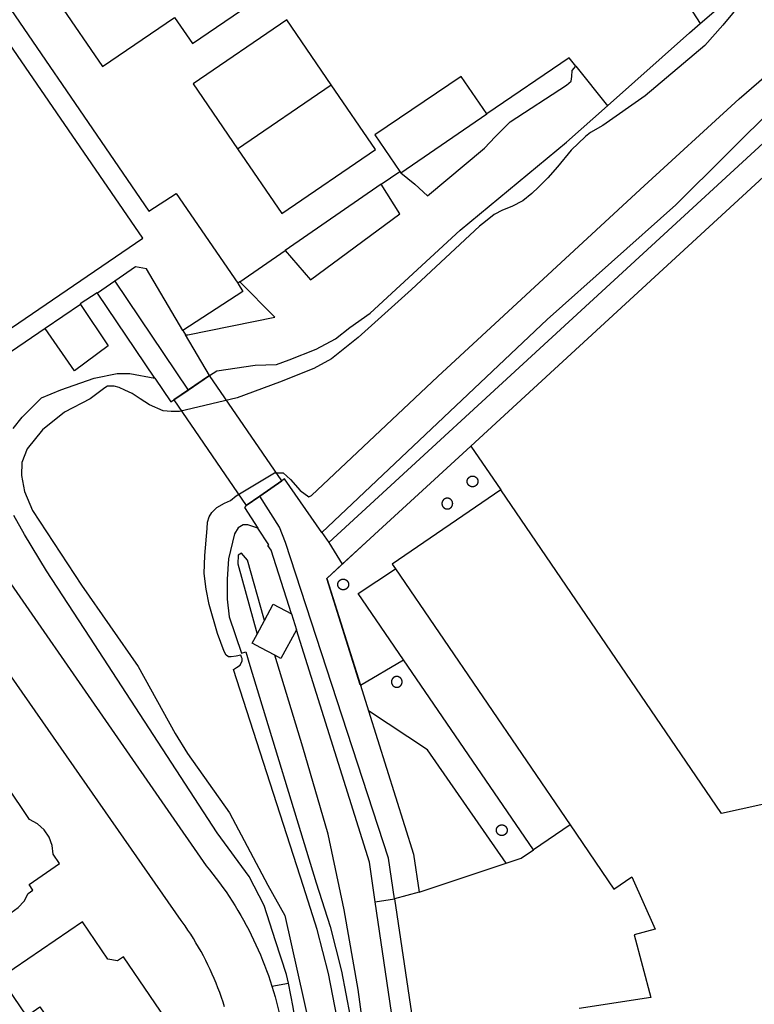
# Model space of a CAD drawing. Header units: metres. Extents: x 174423 to 274510, y 410991 to 462742.
# Tile 593 of 656: x 175056.366 to 175057.049, y 462724.851 to 462725.766. Entities that reach past the tile are written whole.
import ezdxf

# ---------------------------------------------------------------- set-up
doc = ezdxf.new("R2010")
doc.units = ezdxf.units.M
doc.layers.add('N-XX-AL-LIJN_0.20-G', color=7, linetype='Continuous', lineweight=25)

# ---------------------------------------------------------------- blocks, each defined once
blk = doc.blocks.new('Situatie')
at = {"lineweight": -3}
for p, q in [((0.83602, 12.11202), (0.8655, 12.07517)), ((0.52157, 12.03521), (0.6085, 12.09453)), ((0.65504, 12.00209), (0.67243, 12.01409)), ((0.52372, 11.91152), (0.56573, 11.9405)), ((0.4075, 11.91215), (0.39122, 11.90105)), ((0.4075, 11.91215), (0.47577, 11.81094)), ((0.37568, 11.89047), (0.3428, 11.86809)), ((0.4956, 11.82443), (0.47312, 11.8623)), ((0.73839, 11.7588), (0.61887, 11.64898)), ((0.52925, 11.5677), (0.53295, 11.55501)), ((0.63581, 11.53649), (0.6759, 11.56008)), ((0.64956, 11.33537), (0.66741, 11.33799)), ((0.69045, 11.34426), (0.66741, 11.33799)), ((0.55337, 11.25702), (0.56878, 11.25974))]:
    blk.add_line(p, q, dxfattribs=at)
for points in [[(0.09685, 12.4758), (0.17153, 12.36789), (0.20392, 12.32015), (0.2571, 12.24261), (0.26609, 12.2295), (0.43912, 11.97722), (0.46452, 11.99362), (0.52177, 11.91018)], [(-0.60802, 11.24212), (-0.52198, 11.29952), (-0.07468, 11.60552), (0.43352, 11.95202), (0.10952, 12.42422), (0.05878, 12.38914)], [(0.93792, 12.17252), (0.95168, 12.15171), (1.03502, 12.22315), (1.05201, 12.23156), (1.05529, 12.23115), (1.05856, 12.22951), (1.08279, 12.19277), (1.1008, 12.16546), (1.10305, 12.1626), (1.10449, 12.1583), (1.10449, 12.154), (1.10245, 12.14929), (1.09365, 12.13987), (1.02348, 12.07695), (0.92897, 11.98288), (0.80949, 11.87651), (0.59996, 11.67837), (0.60631, 11.66925), (1.07539, 12.10037), (1.13465, 12.15456), (1.13514, 12.15492), (1.06355, 12.25898), (1.01212, 12.22362)], [(0.99071, 12.17174), (0.97271, 12.15002), (0.95594, 12.13117), (0.90049, 12.08443), (0.861, 12.05676), (0.84974, 12.0504), (0.84504, 12.04651), (0.83174, 12.0338), (0.81906, 12.01843), (0.81006, 12.00798), (0.80126, 11.99938), (0.79513, 11.99343), (0.78674, 11.98687), (0.77651, 11.98134), (0.76791, 11.97805), (0.76013, 11.97416), (0.75195, 11.9676), (0.74642, 11.96329), (0.68321, 11.90447), (0.6337, 11.85959), (0.60873, 11.83991), (0.59257, 11.83089), (0.56043, 11.81816), (0.52113, 11.80359), (0.46771, 11.79085), (0.45992, 11.79084), (0.45235, 11.79145), (0.43965, 11.79717), (0.43104, 11.80269), (0.42346, 11.8076), (0.4167, 11.81067), (0.41158, 11.81332), (0.40687, 11.81455), (0.4038, 11.81454), (0.40053, 11.81454), (0.39807, 11.81311), (0.38457, 11.80286), (0.36062, 11.79035), (0.34037, 11.77395), (0.32584, 11.75612), (0.32094, 11.74342), (0.32075, 11.73134), (0.32342, 11.7166), (0.33081, 11.6988), (0.37632, 11.62963), (0.42922, 11.55412), (0.46346, 11.49171), (0.47495, 11.47309), (0.5141, 11.41784), (0.54958, 11.35071), (0.56558, 11.32267), (0.59506, 11.19084)], [(0.61399, 11.22713), (0.60603, 11.26854), (0.59565, 11.3094), (0.58289, 11.34959), (0.51787, 11.55122), (0.52041, 11.55298), (0.52389, 11.55523), (0.52573, 11.55912), (0.52573, 11.56138), (0.52532, 11.56261), (0.5245, 11.56445), (0.5204, 11.56362), (0.51549, 11.56301), (0.51324, 11.563), (0.51098, 11.56443), (0.50914, 11.56791), (0.50278, 11.5847), (0.49518, 11.61151), (0.4925, 11.62584), (0.49065, 11.64038), (0.49116, 11.65717), (0.49319, 11.68235), (0.49359, 11.68809), (0.49523, 11.693), (0.49768, 11.6971), (0.50239, 11.70161), (0.50934, 11.70571), (0.51498, 11.70831), (0.52037, 11.71268), (0.55578, 11.73398), (0.56395, 11.73398), (0.57075, 11.72762), (0.57982, 11.71763), (0.58793, 11.7118), (0.59042, 11.71274), (0.70785, 11.82341), (0.89565, 11.99721), (0.98772, 12.08144), (1.07447, 12.15645)], [(0.35616, 12.16987), (0.39612, 12.11152), (0.46292, 12.15712), (0.47972, 12.13292), (0.56212, 12.18932), (0.5645, 12.18441)], [(0.6085, 12.09453), (0.56722, 12.15482), (0.48042, 12.09552), (0.52157, 12.03521)], [(0.44451, 11.82206), (0.45941, 11.79997), (0.46234, 11.8018), (0.47577, 11.81094), (0.4956, 11.82443), (0.50219, 11.82884), (0.53782, 11.83389), (0.55768, 11.83472), (0.56956, 11.83883), (0.59473, 11.84888), (0.61254, 11.85852), (0.62583, 11.86898), (0.64466, 11.8823), (0.72833, 11.95936), (0.82736, 12.04114), (0.8655, 12.07517), (0.94152, 12.14301), (0.95168, 12.15171)], [(0.67322, 12.01292), (0.68631, 12.00215), (0.69822, 11.99152), (0.75122, 12.03582), (0.76112, 12.04612), (0.77492, 12.06032), (0.82732, 12.09432), (0.83152, 12.09782), (0.83222, 12.10222), (0.83262, 12.10782), (0.83602, 12.11202), (0.82982, 12.11962), (0.75322, 12.06752)], [(0.75322, 12.06752), (0.72932, 12.10222), (0.64922, 12.04812), (0.67243, 12.01409), (0.67322, 12.01292), (0.75322, 12.06752)], [(0.52157, 12.03521), (0.56272, 11.97492), (0.64972, 12.03432), (0.6085, 12.09453)], [(1.01832, 12.01603), (0.73839, 11.7588), (0.7662, 11.71806)], [(1.14398, 12.00736), (1.02258, 11.99376), (1.084, 11.44202), (0.9713, 11.41745), (0.7662, 11.71806), (0.66523, 11.64896), (0.66822, 11.64459), (0.83068, 11.40678), (0.87143, 11.34713), (0.88802, 11.35848), (0.90979, 11.30982), (0.89035, 11.30471), (0.90566, 11.24649), (0.83896, 11.23615)], [(0.6725, 11.97455), (0.65504, 12.00209), (0.56573, 11.9405), (0.58941, 11.91346), (0.6725, 11.97455)], [(0.47081, 11.86618), (0.43683, 11.92341), (0.42682, 11.92532), (0.4075, 11.91215)], [(0.52372, 11.91152), (0.52177, 11.91018), (0.52222, 11.90952), (0.52643, 11.90241), (0.47081, 11.86618), (0.47312, 11.8623), (0.47522, 11.86212), (0.55632, 11.87852), (0.52372, 11.91152)], [(0.56878, 11.25974), (0.56715, 11.26778), (0.55689, 11.2991), (0.54621, 11.33185), (0.53226, 11.35866), (0.50254, 11.39938), (0.38424, 11.58129), (0.34385, 11.64289), (0.32355, 11.67665), (0.3135, 11.69446)], [(0.31281, 11.77513), (0.3212, 11.78578), (0.33941, 11.80361), (0.35721, 11.811), (0.38833, 11.82208), (0.40962, 11.8264), (0.42149, 11.82621), (0.44451, 11.82206), (0.39122, 11.90105), (0.39099, 11.90139), (0.37527, 11.89109), (0.37568, 11.89047), (0.4014, 11.85186), (0.36991, 11.82874), (0.3428, 11.86809), (0.20932, 11.77722)], [(0.20918, 11.77713), (0.49244, 11.36883), (0.49549, 11.3651), (0.49868, 11.36107), (0.50181, 11.35699), (0.50488, 11.35286), (0.50789, 11.34869), (0.51083, 11.34447), (0.5137, 11.3402), (0.51651, 11.33589), (0.51925, 11.33154), (0.52192, 11.32714), (0.52452, 11.3227), (0.52705, 11.31823), (0.52951, 11.31371), (0.5319, 11.30916), (0.53423, 11.30457), (0.53648, 11.29994), (0.53865, 11.29528), (0.54076, 11.29059), (0.54279, 11.28586), (0.54475, 11.2811), (0.54663, 11.27632), (0.54844, 11.2715), (0.55017, 11.26666), (0.55183, 11.26179), (0.55337, 11.25702)], [(0.54224, 11.71231), (0.56273, 11.7264), (0.4956, 11.82443), (0.46234, 11.8018), (0.52968, 11.70367), (0.54224, 11.71231)], [(0.50948, 11.2376), (0.50806, 11.24205), (0.50657, 11.24647), (0.505, 11.25087), (0.50335, 11.25524), (0.50163, 11.25958), (0.49984, 11.2639), (0.49797, 11.26818), (0.49603, 11.27243), (0.49402, 11.27664), (0.49194, 11.28082), (0.48978, 11.28496), (0.48756, 11.28907), (0.48526, 11.29313), (0.4829, 11.29716), (0.48046, 11.30115), (0.47796, 11.30509), (0.47539, 11.30899), (0.47276, 11.31285), (0.47006, 11.31666), (0.46921, 11.31782), (0.16836, 11.7493)], [(0.59996, 11.67837), (0.56522, 11.72826), (0.56273, 11.7264), (0.54224, 11.71231), (0.52968, 11.70367), (0.52784, 11.70168), (0.54037, 11.68259), (0.5312, 11.68564), (0.5269, 11.68564), (0.52199, 11.68277), (0.51872, 11.67724), (0.513, 11.65409), (0.51179, 11.63526), (0.51181, 11.61662), (0.51387, 11.60004), (0.52516, 11.56647), (0.52925, 11.5677), (0.53295, 11.55501), (0.59475, 11.3529), (0.60768, 11.31219), (0.61819, 11.27079), (0.62626, 11.22884)], [(0.73989, 11.72098), (0.73981, 11.72098), (0.73972, 11.72099), (0.73963, 11.72099), (0.73954, 11.721), (0.73946, 11.72101), (0.73937, 11.72102), (0.73928, 11.72103), (0.7392, 11.72104), (0.73911, 11.72106), (0.73903, 11.72107), (0.73894, 11.72109), (0.73885, 11.72111), (0.73877, 11.72113), (0.73869, 11.72115), (0.7386, 11.72117), (0.73852, 11.7212), (0.73844, 11.72123), (0.73835, 11.72125), (0.73827, 11.72128), (0.73819, 11.72131), (0.73811, 11.72134), (0.73803, 11.72138), (0.73795, 11.72141), (0.73787, 11.72145), (0.73779, 11.72149), (0.73771, 11.72153), (0.73763, 11.72156), (0.73756, 11.72161), (0.73748, 11.72165), (0.73741, 11.72169), (0.73733, 11.72174), (0.73726, 11.72179), (0.73718, 11.72184), (0.73711, 11.72188), (0.73704, 11.72193), (0.73697, 11.72199), (0.7369, 11.72204), (0.73683, 11.72209), (0.73677, 11.72215), (0.7367, 11.72221), (0.73663, 11.72226), (0.73657, 11.72232), (0.73651, 11.72238), (0.73644, 11.72244), (0.73638, 11.72251), (0.73632, 11.72257), (0.73626, 11.72263), (0.73621, 11.7227), (0.73615, 11.72277), (0.73609, 11.72283), (0.73604, 11.7229), (0.73594, 11.72304), (0.73588, 11.72311), (0.73583, 11.72318), (0.73579, 11.72326), (0.73574, 11.72333), (0.73569, 11.7234), (0.73565, 11.72348), (0.73561, 11.72356), (0.73556, 11.72363), (0.73552, 11.72371), (0.73549, 11.72379), (0.73545, 11.72387), (0.73541, 11.72395), (0.73538, 11.72403), (0.73534, 11.72411), (0.73531, 11.72419), (0.73528, 11.72427), (0.73525, 11.72435), (0.73523, 11.72443), (0.7352, 11.72452), (0.73517, 11.7246), (0.73515, 11.72469), (0.73513, 11.72477), (0.73511, 11.72485), (0.73509, 11.72494), (0.73507, 11.72503), (0.73506, 11.72511), (0.73504, 11.7252), (0.73503, 11.72528), (0.73502, 11.72537), (0.73501, 11.72546), (0.735, 11.72554), (0.73499, 11.72563), (0.73499, 11.72572), (0.73498, 11.72581), (0.73498, 11.72615), (0.73499, 11.72624), (0.73499, 11.72633), (0.735, 11.72642), (0.73501, 11.7265), (0.73502, 11.72659), (0.73503, 11.72668), (0.73504, 11.72676), (0.73506, 11.72685), (0.73507, 11.72693), (0.73509, 11.72702), (0.73511, 11.7271), (0.73513, 11.72719), (0.73515, 11.72727), (0.73517, 11.72736), (0.7352, 11.72744), (0.73523, 11.72752), (0.73525, 11.72761), (0.73528, 11.72769), (0.73531, 11.72777), (0.73534, 11.72785), (0.73538, 11.72793), (0.73541, 11.72801), (0.73545, 11.72809), (0.73549, 11.72817), (0.73552, 11.72825), (0.73556, 11.72833), (0.73561, 11.7284), (0.73565, 11.72848), (0.73569, 11.72855), (0.73574, 11.72863), (0.73579, 11.7287), (0.73583, 11.72878), (0.73588, 11.72885), (0.73594, 11.72892), (0.73599, 11.72899), (0.73604, 11.72906), (0.73609, 11.72913), (0.73615, 11.72919), (0.73621, 11.72926), (0.73626, 11.72933), (0.73632, 11.72939), (0.73638, 11.72945), (0.73644, 11.72952), (0.73651, 11.72958), (0.73657, 11.72964), (0.73663, 11.7297), (0.7367, 11.72975), (0.73677, 11.72981), (0.73683, 11.72987), (0.7369, 11.72992), (0.73697, 11.72997), (0.73704, 11.73002), (0.73711, 11.73008), (0.73718, 11.73013), (0.73726, 11.73017), (0.73733, 11.73022), (0.73741, 11.73027), (0.73748, 11.73031), (0.73756, 11.73035), (0.73763, 11.73039), (0.73771, 11.73044), (0.73779, 11.73047), (0.73787, 11.73051), (0.73795, 11.73055), (0.73803, 11.73058), (0.73811, 11.73062), (0.73819, 11.73065), (0.73835, 11.73071), (0.73844, 11.73074), (0.73852, 11.73076), (0.7386, 11.73079), (0.73869, 11.73081), (0.73877, 11.73083), (0.73885, 11.73085), (0.73894, 11.73087), (0.73903, 11.73089), (0.73911, 11.7309), (0.7392, 11.73092), (0.73928, 11.73093), (0.73937, 11.73094), (0.73946, 11.73095), (0.73954, 11.73096), (0.73963, 11.73097), (0.73972, 11.73097), (0.73981, 11.73098), (0.73989, 11.73098), (0.73998, 11.73098), (0.74007, 11.73098), (0.74015, 11.73098), (0.74024, 11.73097), (0.74033, 11.73097), (0.74042, 11.73096), (0.7405, 11.73095), (0.74068, 11.73093), (0.74076, 11.73092), (0.74085, 11.7309), (0.74093, 11.73089), (0.74102, 11.73087), (0.74111, 11.73085), (0.74119, 11.73083), (0.74127, 11.73081), (0.74136, 11.73079), (0.74144, 11.73076), (0.74153, 11.73074), (0.74161, 11.73071), (0.74169, 11.73068), (0.74177, 11.73065), (0.74185, 11.73062), (0.74193, 11.73058), (0.74201, 11.73055), (0.74209, 11.73051), (0.74217, 11.73047), (0.74225, 11.73044), (0.74233, 11.73039), (0.7424, 11.73035), (0.74248, 11.73031), (0.74256, 11.73027), (0.74263, 11.73022), (0.7427, 11.73017), (0.74278, 11.73013), (0.74285, 11.73008), (0.74292, 11.73002), (0.74299, 11.72997), (0.74306, 11.72992), (0.74313, 11.72987), (0.74319, 11.72981), (0.74326, 11.72975), (0.74333, 11.7297), (0.74339, 11.72964), (0.74345, 11.72958), (0.74352, 11.72952), (0.74358, 11.72945), (0.74364, 11.72939), (0.7437, 11.72933), (0.74375, 11.72926), (0.74381, 11.72919), (0.74387, 11.72913), (0.74392, 11.72906), (0.74397, 11.72899), (0.74403, 11.72892), (0.74408, 11.72885), (0.74412, 11.72878), (0.74417, 11.7287), (0.74422, 11.72863), (0.74427, 11.72855), (0.74431, 11.72848), (0.74435, 11.7284), (0.7444, 11.72833), (0.74444, 11.72825), (0.74447, 11.72817), (0.74451, 11.72809), (0.74455, 11.72801), (0.74458, 11.72793), (0.74462, 11.72785), (0.74465, 11.72777), (0.74468, 11.72769), (0.74471, 11.72761), (0.74473, 11.72752), (0.74476, 11.72744), (0.74479, 11.72736), (0.74481, 11.72727), (0.74483, 11.72719), (0.74485, 11.7271), (0.74487, 11.72702), (0.74489, 11.72693), (0.7449, 11.72685), (0.74492, 11.72676), (0.74493, 11.72668), (0.74494, 11.72659), (0.74495, 11.7265), (0.74496, 11.72642), (0.74497, 11.72633), (0.74497, 11.72624), (0.74498, 11.72615), (0.74498, 11.72581), (0.74497, 11.72572), (0.74497, 11.72563), (0.74496, 11.72554), (0.74495, 11.72546), (0.74493, 11.72528), (0.74492, 11.7252), (0.7449, 11.72511), (0.74489, 11.72503), (0.74487, 11.72494), (0.74485, 11.72485), (0.74483, 11.72477), (0.74481, 11.72469), (0.74479, 11.7246), (0.74476, 11.72452), (0.74473, 11.72443), (0.74471, 11.72435), (0.74468, 11.72427), (0.74465, 11.72419), (0.74462, 11.72411), (0.74458, 11.72403), (0.74455, 11.72395), (0.74451, 11.72387), (0.74447, 11.72379), (0.74444, 11.72371), (0.7444, 11.72363), (0.74435, 11.72356), (0.74431, 11.72348), (0.74427, 11.7234), (0.74422, 11.72333), (0.74417, 11.72326), (0.74412, 11.72318), (0.74408, 11.72311), (0.74403, 11.72304), (0.74397, 11.72297), (0.74392, 11.7229), (0.74387, 11.72283), (0.74381, 11.72277), (0.74375, 11.7227), (0.7437, 11.72263), (0.74358, 11.72251), (0.74352, 11.72244), (0.74345, 11.72238), (0.74339, 11.72232), (0.74333, 11.72226), (0.74326, 11.72221), (0.74319, 11.72215), (0.74313, 11.72209), (0.74306, 11.72204), (0.74299, 11.72199), (0.74292, 11.72193), (0.74285, 11.72188), (0.74278, 11.72184), (0.7427, 11.72179), (0.74256, 11.72169), (0.74248, 11.72165), (0.7424, 11.72161), (0.74233, 11.72156), (0.74225, 11.72153), (0.74217, 11.72149), (0.74209, 11.72145), (0.74201, 11.72141), (0.74193, 11.72138), (0.74185, 11.72134), (0.74177, 11.72131), (0.74169, 11.72128), (0.74161, 11.72125), (0.74153, 11.72123), (0.74144, 11.7212), (0.74136, 11.72117), (0.74127, 11.72115), (0.74119, 11.72113), (0.74111, 11.72111), (0.74102, 11.72109), (0.74093, 11.72107), (0.74085, 11.72106), (0.74076, 11.72104), (0.74068, 11.72103), (0.74059, 11.72102), (0.7405, 11.72101), (0.74042, 11.721), (0.74033, 11.72099), (0.74024, 11.72099), (0.74015, 11.72098), (0.74007, 11.72098), (0.73998, 11.72098), (0.73989, 11.72098)], [(0.66741, 11.33799), (0.66177, 11.37589), (0.56611, 11.66927), (0.56054, 11.68349), (0.54224, 11.71231), (0.54224, 11.71231)], [(0.71668, 11.71038), (0.7166, 11.71038), (0.71651, 11.71038), (0.71642, 11.71038), (0.71634, 11.71038), (0.71625, 11.71037), (0.71616, 11.71037), (0.71607, 11.71036), (0.71599, 11.71035), (0.7159, 11.71034), (0.71581, 11.71033), (0.71573, 11.71032), (0.71564, 11.7103), (0.71556, 11.71029), (0.71547, 11.71027), (0.71539, 11.71025), (0.7153, 11.71023), (0.71522, 11.71021), (0.71513, 11.71019), (0.71505, 11.71016), (0.71497, 11.71013), (0.71488, 11.71011), (0.7148, 11.71008), (0.71472, 11.71005), (0.71464, 11.71002), (0.71456, 11.70998), (0.71448, 11.70995), (0.7144, 11.70991), (0.71432, 11.70987), (0.71424, 11.70984), (0.71416, 11.7098), (0.71409, 11.70975), (0.71401, 11.70971), (0.71394, 11.70967), (0.71386, 11.70962), (0.71379, 11.70957), (0.71371, 11.70952), (0.71364, 11.70948), (0.71357, 11.70943), (0.7135, 11.70937), (0.71343, 11.70932), (0.71336, 11.70927), (0.7133, 11.70921), (0.71323, 11.70915), (0.71316, 11.7091), (0.7131, 11.70904), (0.71304, 11.70898), (0.71297, 11.70892), (0.71291, 11.70885), (0.71285, 11.70879), (0.71279, 11.70873), (0.71274, 11.70866), (0.71268, 11.70859), (0.71262, 11.70853), (0.71257, 11.70846), (0.71252, 11.70839), (0.71247, 11.70832), (0.71241, 11.70825), (0.71236, 11.70818), (0.71232, 11.7081), (0.71227, 11.70803), (0.71222, 11.70796), (0.71218, 11.70788), (0.71214, 11.7078), (0.7121, 11.70773), (0.71206, 11.70765), (0.71202, 11.70757), (0.71198, 11.70749), (0.71194, 11.70741), (0.71191, 11.70733), (0.71187, 11.70725), (0.71184, 11.70717), (0.71181, 11.70709), (0.71178, 11.70701), (0.71175, 11.70693), (0.71173, 11.70684), (0.7117, 11.70676), (0.71168, 11.70667), (0.71166, 11.70659), (0.71164, 11.70651), (0.71162, 11.70642), (0.7116, 11.70633), (0.71159, 11.70625), (0.71157, 11.70616), (0.71156, 11.70608), (0.71155, 11.70599), (0.71154, 11.7059), (0.71153, 11.70582), (0.71152, 11.70573), (0.71152, 11.70564), (0.71151, 11.70555), (0.71151, 11.70538), (0.71151, 11.70521), (0.71152, 11.70512), (0.71152, 11.70503), (0.71153, 11.70494), (0.71154, 11.70486), (0.71155, 11.70477), (0.71156, 11.70468), (0.71157, 11.7046), (0.71159, 11.70451), (0.7116, 11.70443), (0.71162, 11.70434), (0.71164, 11.70425), (0.71166, 11.70417), (0.71168, 11.70409), (0.7117, 11.704), (0.71173, 11.70392), (0.71175, 11.70384), (0.71178, 11.70375), (0.71184, 11.70359), (0.71187, 11.70351), (0.71191, 11.70343), (0.71194, 11.70335), (0.71198, 11.70327), (0.71202, 11.70319), (0.71206, 11.70311), (0.7121, 11.70303), (0.71214, 11.70296), (0.71218, 11.70288), (0.71222, 11.70281), (0.71227, 11.70273), (0.71232, 11.70266), (0.71236, 11.70258), (0.71241, 11.70251), (0.71247, 11.70244), (0.71252, 11.70237), (0.71257, 11.7023), (0.71262, 11.70223), (0.71268, 11.70217), (0.71274, 11.7021), (0.71279, 11.70203), (0.71285, 11.70197), (0.71291, 11.70191), (0.71297, 11.70184), (0.71304, 11.70178), (0.7131, 11.70172), (0.71316, 11.70166), (0.71323, 11.70161), (0.7133, 11.70155), (0.71336, 11.70149), (0.71343, 11.70144), (0.7135, 11.70139), (0.71357, 11.70134), (0.71364, 11.70128), (0.71371, 11.70123), (0.71379, 11.70119), (0.71386, 11.70114), (0.71394, 11.70109), (0.71401, 11.70105), (0.71409, 11.70101), (0.71416, 11.70096), (0.71424, 11.70092), (0.71432, 11.70089), (0.7144, 11.70085), (0.71448, 11.70081), (0.71456, 11.70078), (0.71464, 11.70074), (0.7148, 11.70068), (0.71488, 11.70065), (0.71497, 11.70063), (0.71505, 11.7006), (0.71513, 11.70057), (0.71522, 11.70055), (0.7153, 11.70053), (0.71539, 11.70051), (0.71547, 11.70049), (0.71556, 11.70047), (0.71564, 11.70046), (0.71573, 11.70044), (0.71581, 11.70043), (0.7159, 11.70042), (0.71599, 11.70041), (0.71607, 11.7004), (0.71616, 11.70039), (0.71625, 11.70039), (0.71634, 11.70038), (0.71642, 11.70038), (0.71651, 11.70038), (0.7166, 11.70038), (0.71668, 11.70038), (0.71677, 11.70039), (0.71686, 11.70039), (0.71695, 11.7004), (0.71703, 11.70041), (0.71712, 11.70042), (0.71721, 11.70043), (0.71729, 11.70044), (0.71738, 11.70046), (0.71746, 11.70047), (0.71755, 11.70049), (0.71763, 11.70051), (0.71772, 11.70053), (0.7178, 11.70055), (0.71789, 11.70057), (0.71797, 11.7006), (0.71806, 11.70063), (0.71814, 11.70065), (0.71822, 11.70068), (0.7183, 11.70071), (0.71838, 11.70074), (0.71846, 11.70078), (0.71854, 11.70081), (0.71862, 11.70085), (0.7187, 11.70089), (0.71878, 11.70092), (0.71886, 11.70096), (0.71893, 11.70101), (0.71901, 11.70105), (0.71909, 11.70109), (0.71916, 11.70114), (0.71923, 11.70119), (0.71931, 11.70123), (0.71938, 11.70128), (0.71945, 11.70134), (0.71959, 11.70144), (0.71966, 11.70149), (0.71972, 11.70155), (0.71979, 11.70161), (0.71986, 11.70166), (0.71992, 11.70172), (0.71998, 11.70178), (0.72005, 11.70184), (0.72011, 11.70191), (0.72017, 11.70197), (0.72023, 11.70203), (0.72028, 11.7021), (0.72034, 11.70217), (0.7204, 11.70223), (0.72045, 11.7023), (0.7205, 11.70237), (0.72056, 11.70244), (0.72061, 11.70251), (0.72065, 11.70258), (0.7207, 11.70266), (0.72075, 11.70273), (0.7208, 11.70281), (0.72084, 11.70288), (0.72088, 11.70296), (0.72092, 11.70303), (0.72096, 11.70311), (0.721, 11.70319), (0.72104, 11.70327), (0.72108, 11.70335), (0.72111, 11.70343), (0.72115, 11.70351), (0.72118, 11.70359), (0.72121, 11.70367), (0.72124, 11.70375), (0.72127, 11.70384), (0.72129, 11.70392), (0.72132, 11.704), (0.72134, 11.70409), (0.72136, 11.70417), (0.72138, 11.70425), (0.7214, 11.70434), (0.72142, 11.70443), (0.72143, 11.70451), (0.72145, 11.7046), (0.72146, 11.70468), (0.72148, 11.70486), (0.72149, 11.70494), (0.7215, 11.70503), (0.7215, 11.70512), (0.72151, 11.70521), (0.72151, 11.70555), (0.7215, 11.70564), (0.7215, 11.70573), (0.72149, 11.70582), (0.72148, 11.7059), (0.72147, 11.70599), (0.72146, 11.70608), (0.72145, 11.70616), (0.72143, 11.70625), (0.72142, 11.70633), (0.7214, 11.70642), (0.72138, 11.70651), (0.72136, 11.70659), (0.72134, 11.70667), (0.72132, 11.70676), (0.72129, 11.70684), (0.72127, 11.70693), (0.72124, 11.70701), (0.72121, 11.70709), (0.72118, 11.70717), (0.72115, 11.70725), (0.72111, 11.70733), (0.72108, 11.70741), (0.72104, 11.70749), (0.721, 11.70757), (0.72096, 11.70765), (0.72092, 11.70773), (0.72088, 11.7078), (0.72084, 11.70788), (0.7208, 11.70796), (0.72075, 11.70803), (0.7207, 11.7081), (0.72065, 11.70818), (0.72061, 11.70825), (0.72056, 11.70832), (0.7205, 11.70839), (0.72045, 11.70846), (0.7204, 11.70853), (0.72034, 11.70859), (0.72028, 11.70866), (0.72023, 11.70873), (0.72017, 11.70879), (0.72011, 11.70885), (0.72005, 11.70892), (0.71998, 11.70898), (0.71992, 11.70904), (0.71986, 11.7091), (0.71979, 11.70915), (0.71972, 11.70921), (0.71966, 11.70927), (0.71959, 11.70932), (0.71952, 11.70937), (0.71945, 11.70943), (0.71938, 11.70948), (0.71931, 11.70952), (0.71923, 11.70957), (0.71916, 11.70962), (0.71909, 11.70967), (0.71901, 11.70971), (0.71893, 11.70975), (0.71886, 11.7098), (0.71878, 11.70984), (0.7187, 11.70987), (0.71862, 11.70991), (0.71854, 11.70995), (0.71846, 11.70998), (0.71838, 11.71002), (0.7183, 11.71005), (0.71822, 11.71008), (0.71814, 11.71011), (0.71806, 11.71013), (0.71797, 11.71016), (0.71789, 11.71019), (0.7178, 11.71021), (0.71772, 11.71023), (0.71763, 11.71025), (0.71755, 11.71027), (0.71746, 11.71029), (0.71738, 11.7103), (0.71729, 11.71032), (0.71721, 11.71033), (0.71712, 11.71034), (0.71703, 11.71035), (0.71695, 11.71036), (0.71686, 11.71037), (0.71677, 11.71037), (0.71668, 11.71038)], [(0.57158, 11.6028), (0.5529, 11.66216), (0.54974, 11.66628), (0.55066, 11.66693), (0.54037, 11.68259)], [(0.63562, 11.53695), (0.60463, 11.63589), (0.64895, 11.67662)], [(0.60631, 11.66925), (0.60638, 11.66913), (0.61887, 11.64898)], [(0.53971, 11.58411), (0.54646, 11.59678), (0.54584, 11.59882), (0.53083, 11.65266), (0.52524, 11.65923), (0.52226, 11.65738), (0.52172, 11.64926), (0.53971, 11.58411)], [(0.61887, 11.64898), (0.60463, 11.63589), (0.63581, 11.53649), (0.64325, 11.51275)], [(0.83068, 11.40678), (0.79655, 11.3836), (0.6759, 11.56008), (0.63362, 11.62193), (0.66822, 11.64459)], [(0.61991, 11.63521), (0.62, 11.6352), (0.62009, 11.6352), (0.62018, 11.63519), (0.62026, 11.63518), (0.62035, 11.63517), (0.62044, 11.63516), (0.62052, 11.63515), (0.62061, 11.63513), (0.62069, 11.63512), (0.62078, 11.6351), (0.62087, 11.63508), (0.62095, 11.63506), (0.62103, 11.63504), (0.62112, 11.63502), (0.6212, 11.63499), (0.62129, 11.63496), (0.62137, 11.63494), (0.62145, 11.63491), (0.62153, 11.63488), (0.62161, 11.63485), (0.62169, 11.63481), (0.62177, 11.63478), (0.62185, 11.63474), (0.62193, 11.6347), (0.62201, 11.63467), (0.62209, 11.63463), (0.62216, 11.63458), (0.62224, 11.63454), (0.62232, 11.6345), (0.62239, 11.63445), (0.62246, 11.6344), (0.62254, 11.63436), (0.62261, 11.63431), (0.62268, 11.63425), (0.62275, 11.6342), (0.62282, 11.63415), (0.62289, 11.6341), (0.62295, 11.63404), (0.62302, 11.63398), (0.62309, 11.63393), (0.62315, 11.63387), (0.62321, 11.63381), (0.62328, 11.63375), (0.62334, 11.63368), (0.6234, 11.63362), (0.62346, 11.63356), (0.62351, 11.63349), (0.62357, 11.63342), (0.62363, 11.63336), (0.62368, 11.63329), (0.62373, 11.63322), (0.62379, 11.63315), (0.62384, 11.63308), (0.62388, 11.63301), (0.62393, 11.63293), (0.62398, 11.63286), (0.62403, 11.63278), (0.62407, 11.63271), (0.62411, 11.63263), (0.62416, 11.63256), (0.6242, 11.63248), (0.62423, 11.6324), (0.62427, 11.63232), (0.62431, 11.63224), (0.62434, 11.63216), (0.62438, 11.63208), (0.62441, 11.632), (0.62444, 11.63192), (0.62447, 11.63184), (0.62449, 11.63175), (0.62455, 11.63159), (0.62457, 11.6315), (0.62459, 11.63142), (0.62461, 11.63134), (0.62463, 11.63125), (0.62465, 11.63116), (0.62466, 11.63108), (0.62468, 11.63099), (0.62469, 11.63091), (0.6247, 11.63082), (0.62471, 11.63073), (0.62472, 11.63065), (0.62473, 11.63056), (0.62473, 11.63047), (0.62474, 11.63038), (0.62474, 11.63004), (0.62473, 11.62995), (0.62473, 11.62986), (0.62472, 11.62977), (0.62471, 11.62969), (0.6247, 11.6296), (0.62469, 11.62951), (0.62468, 11.62943), (0.62466, 11.62934), (0.62465, 11.62926), (0.62463, 11.62917), (0.62461, 11.62908), (0.62459, 11.629), (0.62457, 11.62892), (0.62455, 11.62883), (0.62452, 11.62875), (0.62449, 11.62866), (0.62447, 11.62858), (0.62441, 11.62842), (0.62438, 11.62834), (0.62434, 11.62826), (0.62431, 11.62818), (0.62427, 11.6281), (0.62423, 11.62802), (0.6242, 11.62794), (0.62416, 11.62786), (0.62411, 11.62779), (0.62407, 11.62771), (0.62403, 11.62763), (0.62398, 11.62756), (0.62393, 11.62749), (0.62388, 11.62741), (0.62384, 11.62734), (0.62379, 11.62727), (0.62373, 11.6272), (0.62363, 11.62706), (0.62357, 11.627), (0.62351, 11.62693), (0.62346, 11.62686), (0.6234, 11.6268), (0.62334, 11.62674), (0.62328, 11.62667), (0.62321, 11.62661), (0.62315, 11.62655), (0.62309, 11.62649), (0.62302, 11.62644), (0.62295, 11.62638), (0.62289, 11.62632), (0.62282, 11.62627), (0.62275, 11.62622), (0.62268, 11.62616), (0.62261, 11.62611), (0.62254, 11.62607), (0.62246, 11.62602), (0.62239, 11.62597), (0.62232, 11.62592), (0.62224, 11.62588), (0.62216, 11.62584), (0.62209, 11.62579), (0.62201, 11.62575), (0.62193, 11.62572), (0.62185, 11.62568), (0.62177, 11.62564), (0.62169, 11.62561), (0.62161, 11.62557), (0.62153, 11.62554), (0.62145, 11.62551), (0.62137, 11.62548), (0.62129, 11.62546), (0.6212, 11.62543), (0.62112, 11.6254), (0.62103, 11.62538), (0.62095, 11.62536), (0.62087, 11.62534), (0.62078, 11.62532), (0.62069, 11.6253), (0.62061, 11.62529), (0.62052, 11.62527), (0.62044, 11.62526), (0.62035, 11.62525), (0.62026, 11.62524), (0.62018, 11.62523), (0.62009, 11.62522), (0.62, 11.62522), (0.61991, 11.62521), (0.61983, 11.62521), (0.61974, 11.62521), (0.61965, 11.62521), (0.61957, 11.62521), (0.61948, 11.62522), (0.61939, 11.62522), (0.6193, 11.62523), (0.61922, 11.62524), (0.61913, 11.62525), (0.61904, 11.62526), (0.61896, 11.62527), (0.61887, 11.62529), (0.61879, 11.6253), (0.6187, 11.62532), (0.61861, 11.62534), (0.61853, 11.62536), (0.61845, 11.62538), (0.61836, 11.6254), (0.61828, 11.62543), (0.6182, 11.62546), (0.61811, 11.62548), (0.61803, 11.62551), (0.61795, 11.62554), (0.61787, 11.62557), (0.61779, 11.62561), (0.61771, 11.62564), (0.61763, 11.62568), (0.61755, 11.62572), (0.61747, 11.62575), (0.61739, 11.62579), (0.61732, 11.62584), (0.61724, 11.62588), (0.61717, 11.62592), (0.61709, 11.62597), (0.61702, 11.62602), (0.61694, 11.62607), (0.61687, 11.62611), (0.6168, 11.62616), (0.61673, 11.62622), (0.61666, 11.62627), (0.61659, 11.62632), (0.61653, 11.62638), (0.61646, 11.62644), (0.61639, 11.62649), (0.61633, 11.62655), (0.61627, 11.62661), (0.6162, 11.62667), (0.61614, 11.62674), (0.61608, 11.6268), (0.61602, 11.62686), (0.61597, 11.62693), (0.61591, 11.627), (0.61585, 11.62706), (0.6158, 11.62713), (0.61575, 11.6272), (0.6157, 11.62727), (0.61564, 11.62734), (0.61559, 11.62741), (0.61555, 11.62749), (0.6155, 11.62756), (0.61545, 11.62763), (0.61541, 11.62771), (0.61537, 11.62779), (0.61532, 11.62786), (0.61528, 11.62794), (0.61525, 11.62802), (0.61521, 11.6281), (0.61517, 11.62818), (0.61514, 11.62826), (0.6151, 11.62834), (0.61507, 11.62842), (0.61504, 11.6285), (0.61501, 11.62858), (0.61499, 11.62866), (0.61496, 11.62875), (0.61493, 11.62883), (0.61491, 11.62892), (0.61489, 11.629), (0.61487, 11.62908), (0.61485, 11.62917), (0.61483, 11.62926), (0.61482, 11.62934), (0.6148, 11.62943), (0.61479, 11.62951), (0.61478, 11.6296), (0.61477, 11.62969), (0.61476, 11.62977), (0.61475, 11.62986), (0.61475, 11.62995), (0.61474, 11.63004), (0.61474, 11.63038), (0.61475, 11.63047), (0.61475, 11.63056), (0.61476, 11.63065), (0.61477, 11.63073), (0.61478, 11.63082), (0.61479, 11.63091), (0.6148, 11.63099), (0.61482, 11.63108), (0.61483, 11.63116), (0.61485, 11.63125), (0.61487, 11.63134), (0.61489, 11.63142), (0.61491, 11.6315), (0.61493, 11.63159), (0.61499, 11.63175), (0.61501, 11.63184), (0.61504, 11.63192), (0.61507, 11.632), (0.6151, 11.63208), (0.61514, 11.63216), (0.61517, 11.63224), (0.61521, 11.63232), (0.61525, 11.6324), (0.61528, 11.63248), (0.61532, 11.63256), (0.61537, 11.63263), (0.61541, 11.63271), (0.61545, 11.63278), (0.6155, 11.63286), (0.61555, 11.63293), (0.61559, 11.63301), (0.61564, 11.63308), (0.6157, 11.63315), (0.61575, 11.63322), (0.6158, 11.63329), (0.61585, 11.63336), (0.61591, 11.63342), (0.61597, 11.63349), (0.61602, 11.63356), (0.61608, 11.63362), (0.61614, 11.63368), (0.6162, 11.63375), (0.61627, 11.63381), (0.61633, 11.63387), (0.61639, 11.63393), (0.61646, 11.63398), (0.61653, 11.63404), (0.61659, 11.6341), (0.61666, 11.63415), (0.61673, 11.6342), (0.6168, 11.63425), (0.61687, 11.63431), (0.61694, 11.63436), (0.61702, 11.6344), (0.61709, 11.63445), (0.61717, 11.6345), (0.61724, 11.63454), (0.61732, 11.63458), (0.61739, 11.63463), (0.61747, 11.63467), (0.61755, 11.6347), (0.61763, 11.63474), (0.61771, 11.63478), (0.61779, 11.63481), (0.61787, 11.63485), (0.61795, 11.63488), (0.61803, 11.63491), (0.61811, 11.63494), (0.6182, 11.63496), (0.61828, 11.63499), (0.61836, 11.63502), (0.61845, 11.63504), (0.61853, 11.63506), (0.61861, 11.63508), (0.6187, 11.6351), (0.61879, 11.63512), (0.61887, 11.63513), (0.61896, 11.63515), (0.61904, 11.63516), (0.61922, 11.63518), (0.6193, 11.63519), (0.61939, 11.6352), (0.61948, 11.6352), (0.61957, 11.63521), (0.61965, 11.63521), (0.61974, 11.63521), (0.61983, 11.63521), (0.61991, 11.63521)], [(0.54646, 11.59678), (0.55453, 11.61193), (0.57158, 11.6028), (0.57618, 11.58817), (0.56192, 11.56152), (0.55627, 11.56449), (0.54324, 11.57134), (0.53516, 11.57558), (0.53971, 11.58411)], [(0.64956, 11.33537), (0.64415, 11.37218), (0.57618, 11.58817)], [(0.69938, 10.65314), (0.68209, 10.80926), (0.67478, 10.89929), (0.66674, 10.98147), (0.65575, 11.08197), (0.6461, 11.16187), (0.63377, 11.25387), (0.62063, 11.32774), (0.60562, 11.3982), (0.5823, 11.47886), (0.55627, 11.56449)], [(0.66983, 11.54466), (0.66974, 11.54467), (0.66966, 11.54467), (0.66957, 11.54467), (0.66948, 11.54467), (0.6694, 11.54467), (0.66931, 11.54466), (0.66922, 11.54466), (0.66913, 11.54465), (0.66905, 11.54464), (0.66896, 11.54463), (0.66887, 11.54462), (0.66879, 11.54461), (0.6687, 11.54459), (0.66862, 11.54458), (0.66853, 11.54456), (0.66844, 11.54454), (0.66836, 11.54452), (0.66828, 11.5445), (0.66819, 11.54448), (0.66811, 11.54445), (0.66802, 11.54443), (0.66794, 11.5444), (0.66786, 11.54437), (0.66778, 11.54434), (0.6677, 11.54431), (0.66762, 11.54427), (0.66754, 11.54424), (0.66746, 11.5442), (0.66738, 11.54416), (0.6673, 11.54412), (0.66722, 11.54408), (0.66715, 11.54404), (0.66707, 11.544), (0.66699, 11.54396), (0.66692, 11.54391), (0.66685, 11.54386), (0.66677, 11.54381), (0.6667, 11.54377), (0.66663, 11.54371), (0.66656, 11.54366), (0.66649, 11.54361), (0.66642, 11.54356), (0.66636, 11.5435), (0.66629, 11.54344), (0.66622, 11.54339), (0.66616, 11.54333), (0.6661, 11.54327), (0.66603, 11.54321), (0.66597, 11.54314), (0.66591, 11.54308), (0.66585, 11.54302), (0.6658, 11.54295), (0.66574, 11.54288), (0.66568, 11.54282), (0.66563, 11.54275), (0.66558, 11.54268), (0.66552, 11.54261), (0.66547, 11.54254), (0.66543, 11.54247), (0.66538, 11.54239), (0.66533, 11.54232), (0.66528, 11.54224), (0.66524, 11.54217), (0.6652, 11.54209), (0.66515, 11.54202), (0.66512, 11.54194), (0.66508, 11.54186), (0.66504, 11.54178), (0.665, 11.5417), (0.66497, 11.54162), (0.66493, 11.54154), (0.6649, 11.54146), (0.66487, 11.54138), (0.66484, 11.5413), (0.66482, 11.54121), (0.66479, 11.54113), (0.66476, 11.54105), (0.66474, 11.54096), (0.66472, 11.54088), (0.6647, 11.54079), (0.66468, 11.54071), (0.66466, 11.54062), (0.66465, 11.54054), (0.66463, 11.54045), (0.66462, 11.54037), (0.66461, 11.54028), (0.6646, 11.54019), (0.66459, 11.54011), (0.66458, 11.54002), (0.66458, 11.53993), (0.66457, 11.53984), (0.66457, 11.5395), (0.66458, 11.53941), (0.66458, 11.53932), (0.66459, 11.53923), (0.6646, 11.53915), (0.66461, 11.53906), (0.66462, 11.53897), (0.66463, 11.53889), (0.66465, 11.5388), (0.66466, 11.53872), (0.66468, 11.53863), (0.6647, 11.53855), (0.66472, 11.53846), (0.66474, 11.53838), (0.66476, 11.53829), (0.66479, 11.53821), (0.66482, 11.53813), (0.66484, 11.53804), (0.66487, 11.53796), (0.6649, 11.53788), (0.66493, 11.5378), (0.66497, 11.53772), (0.665, 11.53764), (0.66504, 11.53756), (0.66508, 11.53748), (0.66512, 11.5374), (0.66515, 11.53732), (0.6652, 11.53725), (0.66524, 11.53717), (0.66528, 11.5371), (0.66533, 11.53702), (0.66538, 11.53695), (0.66543, 11.53687), (0.66547, 11.5368), (0.66552, 11.53673), (0.66558, 11.53666), (0.66563, 11.53659), (0.66568, 11.53652), (0.66574, 11.53646), (0.6658, 11.53639), (0.66585, 11.53632), (0.66591, 11.53626), (0.66597, 11.5362), (0.66603, 11.53613), (0.6661, 11.53607), (0.66616, 11.53601), (0.66622, 11.53595), (0.66629, 11.5359), (0.66636, 11.53584), (0.66642, 11.53578), (0.66649, 11.53573), (0.66656, 11.53568), (0.66663, 11.53563), (0.6667, 11.53557), (0.66677, 11.53553), (0.66685, 11.53548), (0.66692, 11.53543), (0.66699, 11.53538), (0.66707, 11.53534), (0.66715, 11.5353), (0.66722, 11.53526), (0.6673, 11.53522), (0.66746, 11.53514), (0.66754, 11.5351), (0.66762, 11.53507), (0.6677, 11.53503), (0.66778, 11.535), (0.66786, 11.53497), (0.66794, 11.53494), (0.66802, 11.53491), (0.66811, 11.53489), (0.66819, 11.53486), (0.66828, 11.53484), (0.66836, 11.53482), (0.66844, 11.5348), (0.66853, 11.53478), (0.66862, 11.53476), (0.6687, 11.53475), (0.66879, 11.53473), (0.66887, 11.53472), (0.66896, 11.53471), (0.66905, 11.5347), (0.66913, 11.53469), (0.66922, 11.53468), (0.66931, 11.53468), (0.6694, 11.53467), (0.66948, 11.53467), (0.66957, 11.53467), (0.66966, 11.53467), (0.66974, 11.53467), (0.66983, 11.53468), (0.66992, 11.53468), (0.67001, 11.53469), (0.67009, 11.5347), (0.67018, 11.53471), (0.67027, 11.53472), (0.67035, 11.53473), (0.67044, 11.53475), (0.67052, 11.53476), (0.67061, 11.53478), (0.6707, 11.5348), (0.67078, 11.53482), (0.67086, 11.53484), (0.67095, 11.53486), (0.67103, 11.53489), (0.67111, 11.53491), (0.6712, 11.53494), (0.67128, 11.53497), (0.67136, 11.535), (0.67144, 11.53503), (0.67152, 11.53507), (0.6716, 11.5351), (0.67168, 11.53514), (0.67176, 11.53518), (0.67184, 11.53522), (0.67192, 11.53526), (0.67199, 11.5353), (0.67207, 11.53534), (0.67214, 11.53538), (0.67222, 11.53543), (0.67229, 11.53548), (0.67237, 11.53553), (0.67244, 11.53557), (0.67251, 11.53563), (0.67258, 11.53568), (0.67265, 11.53573), (0.67272, 11.53578), (0.67278, 11.53584), (0.67285, 11.5359), (0.67292, 11.53595), (0.67298, 11.53601), (0.67304, 11.53607), (0.67311, 11.53613), (0.67317, 11.5362), (0.67323, 11.53626), (0.67329, 11.53632), (0.67334, 11.53639), (0.6734, 11.53646), (0.67346, 11.53652), (0.67351, 11.53659), (0.67356, 11.53666), (0.67361, 11.53673), (0.67367, 11.5368), (0.67372, 11.53687), (0.67376, 11.53695), (0.67381, 11.53702), (0.67386, 11.5371), (0.6739, 11.53717), (0.67394, 11.53725), (0.67399, 11.53732), (0.67403, 11.5374), (0.67406, 11.53748), (0.6741, 11.53756), (0.67414, 11.53764), (0.67417, 11.53772), (0.67421, 11.5378), (0.67424, 11.53788), (0.67427, 11.53796), (0.6743, 11.53804), (0.67432, 11.53813), (0.67435, 11.53821), (0.67438, 11.53829), (0.6744, 11.53838), (0.67442, 11.53846), (0.67444, 11.53855), (0.67446, 11.53863), (0.67448, 11.53872), (0.67449, 11.5388), (0.67451, 11.53889), (0.67452, 11.53897), (0.67454, 11.53915), (0.67455, 11.53923), (0.67456, 11.53932), (0.67456, 11.53941), (0.67457, 11.5395), (0.67457, 11.53984), (0.67456, 11.53993), (0.67456, 11.54002), (0.67455, 11.54011), (0.67454, 11.54019), (0.67453, 11.54028), (0.67452, 11.54037), (0.67451, 11.54045), (0.67449, 11.54054), (0.67448, 11.54062), (0.67446, 11.54071), (0.67444, 11.54079), (0.67442, 11.54088), (0.6744, 11.54096), (0.67438, 11.54105), (0.67435, 11.54113), (0.67432, 11.54121), (0.6743, 11.5413), (0.67427, 11.54138), (0.67424, 11.54146), (0.67421, 11.54154), (0.67417, 11.54162), (0.67414, 11.5417), (0.6741, 11.54178), (0.67406, 11.54186), (0.67403, 11.54194), (0.67399, 11.54202), (0.67394, 11.54209), (0.6739, 11.54217), (0.67386, 11.54224), (0.67381, 11.54232), (0.67376, 11.54239), (0.67372, 11.54247), (0.67367, 11.54254), (0.67361, 11.54261), (0.67356, 11.54268), (0.67351, 11.54275), (0.67346, 11.54282), (0.6734, 11.54288), (0.67334, 11.54295), (0.67329, 11.54302), (0.67323, 11.54308), (0.67317, 11.54314), (0.67311, 11.54321), (0.67304, 11.54327), (0.67298, 11.54333), (0.67292, 11.54339), (0.67285, 11.54344), (0.67278, 11.5435), (0.67272, 11.54356), (0.67265, 11.54361), (0.67258, 11.54366), (0.67251, 11.54371), (0.67244, 11.54377), (0.67237, 11.54381), (0.67229, 11.54386), (0.67222, 11.54391), (0.67214, 11.54396), (0.67207, 11.544), (0.67199, 11.54404), (0.67192, 11.54408), (0.67184, 11.54412), (0.67176, 11.54416), (0.67168, 11.5442), (0.6716, 11.54424), (0.67152, 11.54427), (0.67144, 11.54431), (0.67136, 11.54434), (0.67128, 11.54437), (0.6712, 11.5444), (0.67111, 11.54443), (0.67103, 11.54445), (0.67095, 11.54448), (0.67086, 11.5445), (0.67078, 11.54452), (0.6707, 11.54454), (0.67052, 11.54458), (0.67044, 11.54459), (0.67035, 11.54461), (0.67027, 11.54462), (0.67018, 11.54463), (0.67009, 11.54464), (0.67001, 11.54465), (0.66992, 11.54466), (0.66983, 11.54466)], [(0.7712, 11.37119), (0.69811, 11.47658), (0.64325, 11.51275), (0.68501, 11.37962), (0.69045, 11.34426), (0.7712, 11.37119)], [(0.32829, 11.41176), (0.30667, 11.44359), (0.20542, 11.37482), (0.25486, 11.30202), (0.28704, 11.32388), (0.29064, 11.31859), (0.29477, 11.3214), (0.30293, 11.32219), (0.3107, 11.32513), (0.31753, 11.32984), (0.32307, 11.33592), (0.3269, 11.34312), (0.33124, 11.34602), (0.32768, 11.35134), (0.35615, 11.37078), (0.35014, 11.37957), (0.34915, 11.38766), (0.34636, 11.39548), (0.34166, 11.4023), (0.3356, 11.40789), (0.32829, 11.41176)], [(0.76751, 11.40681), (0.7676, 11.4068), (0.76768, 11.40679), (0.76777, 11.40678), (0.76786, 11.40677), (0.76794, 11.40676), (0.76803, 11.40674), (0.76811, 11.40673), (0.7682, 11.40671), (0.76828, 11.40669), (0.76837, 11.40667), (0.76845, 11.40665), (0.76854, 11.40663), (0.76862, 11.4066), (0.7687, 11.40658), (0.76879, 11.40655), (0.76887, 11.40652), (0.76895, 11.40649), (0.76903, 11.40646), (0.76911, 11.40642), (0.76919, 11.40639), (0.76927, 11.40635), (0.76935, 11.40631), (0.76943, 11.40627), (0.76951, 11.40623), (0.76958, 11.40619), (0.76966, 11.40615), (0.76973, 11.40611), (0.76981, 11.40606), (0.76988, 11.40601), (0.76996, 11.40596), (0.77003, 11.40592), (0.7701, 11.40587), (0.77017, 11.40581), (0.77024, 11.40576), (0.77031, 11.40571), (0.77037, 11.40565), (0.77044, 11.40559), (0.77051, 11.40554), (0.77063, 11.40542), (0.7707, 11.40536), (0.77076, 11.40529), (0.77082, 11.40523), (0.77088, 11.40517), (0.77093, 11.4051), (0.77099, 11.40503), (0.77105, 11.40497), (0.7711, 11.4049), (0.77115, 11.40483), (0.7712, 11.40476), (0.77126, 11.40469), (0.77131, 11.40462), (0.77135, 11.40454), (0.7714, 11.40447), (0.77145, 11.40439), (0.77149, 11.40432), (0.77153, 11.40424), (0.77157, 11.40417), (0.77162, 11.40409), (0.77165, 11.40401), (0.77169, 11.40393), (0.77173, 11.40385), (0.77176, 11.40377), (0.7718, 11.40369), (0.77186, 11.40353), (0.77189, 11.40345), (0.77192, 11.40337), (0.77194, 11.40328), (0.77197, 11.4032), (0.77199, 11.40311), (0.77201, 11.40303), (0.77203, 11.40294), (0.77205, 11.40286), (0.77207, 11.40277), (0.77208, 11.40269), (0.7721, 11.4026), (0.77211, 11.40252), (0.77213, 11.40234), (0.77214, 11.40226), (0.77215, 11.40217), (0.77215, 11.40208), (0.77216, 11.40199), (0.77216, 11.40191), (0.77216, 11.40182), (0.77216, 11.40165), (0.77215, 11.40156), (0.77215, 11.40147), (0.77214, 11.40138), (0.77213, 11.4013), (0.77212, 11.40121), (0.77211, 11.40112), (0.7721, 11.40104), (0.77208, 11.40095), (0.77207, 11.40087), (0.77205, 11.40078), (0.77203, 11.4007), (0.77201, 11.40061), (0.77199, 11.40053), (0.77197, 11.40044), (0.77194, 11.40036), (0.77192, 11.40028), (0.77189, 11.40019), (0.77186, 11.40011), (0.77183, 11.40003), (0.7718, 11.39995), (0.77176, 11.39987), (0.77173, 11.39979), (0.77169, 11.39971), (0.77165, 11.39963), (0.77162, 11.39955), (0.77157, 11.39947), (0.77153, 11.3994), (0.77149, 11.39932), (0.77145, 11.39925), (0.7714, 11.39917), (0.77135, 11.3991), (0.77131, 11.39902), (0.77126, 11.39895), (0.7712, 11.39888), (0.77115, 11.39881), (0.7711, 11.39874), (0.77105, 11.39867), (0.77099, 11.39861), (0.77093, 11.39854), (0.77088, 11.39847), (0.77082, 11.39841), (0.77076, 11.39835), (0.7707, 11.39828), (0.77063, 11.39822), (0.77057, 11.39816), (0.77051, 11.3981), (0.77044, 11.39805), (0.77037, 11.39799), (0.77031, 11.39793), (0.77024, 11.39788), (0.77017, 11.39783), (0.7701, 11.39778), (0.77003, 11.39772), (0.76996, 11.39767), (0.76988, 11.39763), (0.76981, 11.39758), (0.76973, 11.39753), (0.76966, 11.39749), (0.76958, 11.39745), (0.76951, 11.39741), (0.76943, 11.39737), (0.76935, 11.39733), (0.76927, 11.39729), (0.76919, 11.39725), (0.76911, 11.39722), (0.76903, 11.39718), (0.76895, 11.39715), (0.76887, 11.39712), (0.76879, 11.39709), (0.7687, 11.39706), (0.76862, 11.39704), (0.76854, 11.39701), (0.76845, 11.39699), (0.76837, 11.39697), (0.76828, 11.39695), (0.7682, 11.39693), (0.76811, 11.39691), (0.76803, 11.3969), (0.76794, 11.39688), (0.76786, 11.39687), (0.76777, 11.39686), (0.76768, 11.39685), (0.7676, 11.39684), (0.76751, 11.39683), (0.76742, 11.39683), (0.76733, 11.39682), (0.76725, 11.39682), (0.76716, 11.39682), (0.76707, 11.39682), (0.76699, 11.39682), (0.7669, 11.39683), (0.76681, 11.39683), (0.76672, 11.39684), (0.76664, 11.39685), (0.76655, 11.39686), (0.76646, 11.39687), (0.76638, 11.39688), (0.76629, 11.3969), (0.76621, 11.39691), (0.76612, 11.39693), (0.76603, 11.39695), (0.76595, 11.39697), (0.76587, 11.39699), (0.76578, 11.39701), (0.7657, 11.39704), (0.76561, 11.39706), (0.76553, 11.39709), (0.76545, 11.39712), (0.76537, 11.39715), (0.76529, 11.39718), (0.76521, 11.39722), (0.76513, 11.39725), (0.76505, 11.39729), (0.76489, 11.39737), (0.76481, 11.39741), (0.76474, 11.39745), (0.76466, 11.39749), (0.76458, 11.39753), (0.76451, 11.39758), (0.76444, 11.39763), (0.76436, 11.39767), (0.76429, 11.39772), (0.76422, 11.39778), (0.76415, 11.39783), (0.76408, 11.39788), (0.76401, 11.39793), (0.76395, 11.39799), (0.76388, 11.39805), (0.76381, 11.3981), (0.76375, 11.39816), (0.76369, 11.39822), (0.76362, 11.39828), (0.76356, 11.39835), (0.7635, 11.39841), (0.76344, 11.39847), (0.76339, 11.39854), (0.76333, 11.39861), (0.76327, 11.39867), (0.76322, 11.39874), (0.76317, 11.39881), (0.76311, 11.39888), (0.76306, 11.39895), (0.76302, 11.39902), (0.76297, 11.3991), (0.76292, 11.39917), (0.76287, 11.39925), (0.76283, 11.39932), (0.76279, 11.3994), (0.76274, 11.39947), (0.76271, 11.39955), (0.76267, 11.39963), (0.76263, 11.39971), (0.76259, 11.39979), (0.76256, 11.39987), (0.76252, 11.39995), (0.76249, 11.40003), (0.76246, 11.40011), (0.76243, 11.40019), (0.76241, 11.40028), (0.76238, 11.40036), (0.76235, 11.40044), (0.76233, 11.40053), (0.76231, 11.40061), (0.76229, 11.4007), (0.76227, 11.40078), (0.76225, 11.40087), (0.76224, 11.40095), (0.76222, 11.40104), (0.76221, 11.40112), (0.7622, 11.40121), (0.76219, 11.4013), (0.76218, 11.40138), (0.76217, 11.40147), (0.76217, 11.40156), (0.76216, 11.40165), (0.76216, 11.40199), (0.76217, 11.40208), (0.76217, 11.40217), (0.76218, 11.40226), (0.76219, 11.40234), (0.7622, 11.40243), (0.76221, 11.40252), (0.76222, 11.4026), (0.76224, 11.40269), (0.76225, 11.40277), (0.76227, 11.40286), (0.76229, 11.40294), (0.76231, 11.40303), (0.76233, 11.40311), (0.76235, 11.4032), (0.76238, 11.40328), (0.76241, 11.40337), (0.76243, 11.40345), (0.76246, 11.40353), (0.76249, 11.40361), (0.76252, 11.40369), (0.76256, 11.40377), (0.76259, 11.40385), (0.76263, 11.40393), (0.76267, 11.40401), (0.76271, 11.40409), (0.76274, 11.40417), (0.76279, 11.40424), (0.76283, 11.40432), (0.76287, 11.40439), (0.76292, 11.40447), (0.76297, 11.40454), (0.76302, 11.40462), (0.76306, 11.40469), (0.76311, 11.40476), (0.76317, 11.40483), (0.76322, 11.4049), (0.76327, 11.40497), (0.76333, 11.40503), (0.76339, 11.4051), (0.76344, 11.40517), (0.7635, 11.40523), (0.76356, 11.40529), (0.76362, 11.40536), (0.76369, 11.40542), (0.76375, 11.40548), (0.76381, 11.40554), (0.76388, 11.40559), (0.76395, 11.40565), (0.76401, 11.40571), (0.76408, 11.40576), (0.76415, 11.40581), (0.76422, 11.40587), (0.76429, 11.40592), (0.76436, 11.40596), (0.76444, 11.40601), (0.76451, 11.40606), (0.76458, 11.40611), (0.76466, 11.40615), (0.76474, 11.40619), (0.76481, 11.40623), (0.76489, 11.40627), (0.76497, 11.40631), (0.76505, 11.40635), (0.76513, 11.40639), (0.76521, 11.40642), (0.76529, 11.40646), (0.76537, 11.40649), (0.76545, 11.40652), (0.76553, 11.40655), (0.76561, 11.40658), (0.7657, 11.4066), (0.76578, 11.40663), (0.76587, 11.40665), (0.76595, 11.40667), (0.76603, 11.40669), (0.76612, 11.40671), (0.76621, 11.40673), (0.76629, 11.40674), (0.76638, 11.40676), (0.76646, 11.40677), (0.76655, 11.40678), (0.76664, 11.40679), (0.76672, 11.4068), (0.76681, 11.40681), (0.7669, 11.40681), (0.76699, 11.40682), (0.76707, 11.40682), (0.76725, 11.40682), (0.76733, 11.40682), (0.76742, 11.40681), (0.76751, 11.40681)], [(0.7712, 11.37119), (0.78511, 11.37583), (0.79655, 11.3836)], [(0.66741, 11.33799), (0.72848, 10.92768), (0.70897, 10.80545), (0.74916, 10.44293)], [(0.77405, 9.63266), (0.81881, 9.64352), (0.8064, 9.75516), (0.68955, 10.81008), (0.70976, 10.92591), (0.64956, 11.33537)], [(0.41009, 11.28044), (0.401, 11.28209), (0.3773, 11.31676), (0.3011, 11.26468), (0.32532, 11.22915), (0.33779, 11.23767), (0.38993, 11.16139), (0.4644, 11.21229), (0.41546, 11.2841), (0.41009, 11.28044)], [(0.55337, 11.25702), (0.55341, 11.2569), (0.55492, 11.25198), (0.55635, 11.24704), (0.5577, 11.24207), (0.55897, 11.23709), (0.56017, 11.23209), (0.56129, 11.22707), (0.56233, 11.22203), (0.56329, 11.21698), (0.56418, 11.21191), (0.56498, 11.20683), (0.58565, 11.02764), (0.60105, 11.03054), (0.59764, 11.05446), (0.58176, 11.18344), (0.57332, 11.23728), (0.56878, 11.25974)]]:
    blk.add_lwpolyline(points, dxfattribs=at)

msp = doc.modelspace()

# ---------------------------------------------------------------- block references
at = {"layer": 'N-XX-AL-LIJN_0.20-G'}
msp.add_blockref('Situatie', (175056.04696, 462713.61124), dxfattribs=at)

doc.saveas('drawing.dxf')
